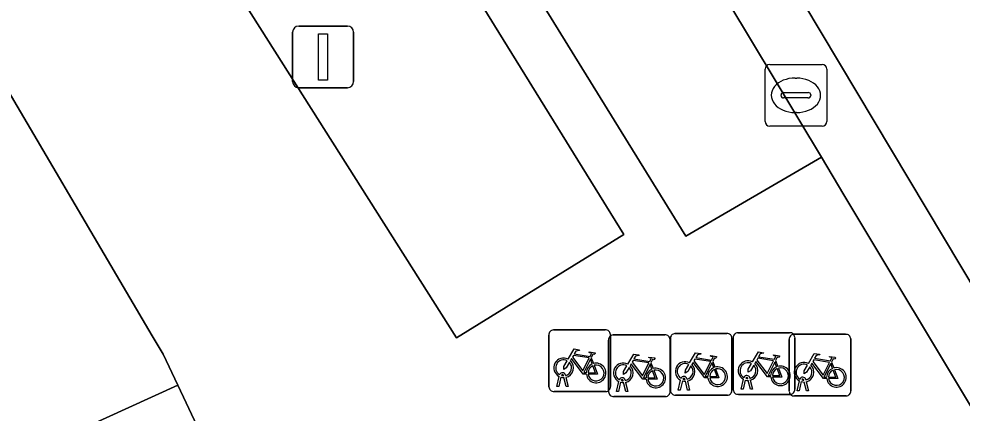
# Model space of a CAD drawing. Extents: x 160377 to 161131, y 383938 to 384853.
# Drawn here: x 161075.69 to 161091.01, y 384390.63 to 384397.03 of the extents above; entities that cross this region are included whole.
import ezdxf

# ---------------------------------------------------------------- set-up
doc = ezdxf.new("R2010")
doc.units = 0
for name, color, linetype in [('IMGEO_Fietsenrek', 7, 'Continuous'), ('IMGEO_Fietspad_gesloten', 7, 'Continuous'), ('IMGEO_Fietspad_open', 7, 'Continuous'), ('IMGEO_Groenvoorziening', 7, 'Continuous'), ('IMGEO_Kolk', 7, 'Continuous'), ('IMGEO_Lichtmast', 7, 'Continuous'), ('IMGEO_Pand', 7, 'Continuous'), ('IMGEO_Parkeervlak_open', 7, 'Continuous'), ('IMGEO_Voetpad_open', 7, 'Continuous')]:
    doc.layers.add(name, color=color, linetype=linetype)

msp = doc.modelspace()

# ---------------------------------------------------------------- linework, layer by layer
at = {"layer": 'IMGEO_Fietsenrek'}
for p, q in [((161084.375, 384391.982), (161085.216, 384391.982)), ((161085.216, 384391.982), (161084.375, 384391.982)), ((161086.348, 384391.922), (161087.189, 384391.922)), ((161087.189, 384391.922), (161086.348, 384391.922)), ((161087.368, 384391.936), (161088.209, 384391.936)), ((161088.209, 384391.936), (161087.368, 384391.936)), ((161084.3, 384391.057), (161084.3, 384391.898)), ((161084.3, 384391.898), (161084.3, 384391.057)), ((161085.269, 384390.975), (161085.269, 384391.816)), ((161085.269, 384391.816), (161085.269, 384390.975)), ((161085.3, 384391.907), (161085.3, 384391.066)), ((161085.3, 384391.066), (161085.3, 384391.907)), ((161085.344, 384391.9), (161086.185, 384391.9)), ((161086.185, 384391.9), (161085.344, 384391.9)), ((161086.269, 384391.825), (161086.269, 384390.984)), ((161086.269, 384390.984), (161086.269, 384391.825)), ((161086.273, 384390.997), (161086.273, 384391.838)), ((161086.273, 384391.838), (161086.273, 384390.997)), ((161087.273, 384391.847), (161087.273, 384391.006)), ((161087.273, 384391.006), (161087.273, 384391.847)), ((161087.293, 384391.011), (161087.293, 384391.852)), ((161087.293, 384391.852), (161087.293, 384391.011)), ((161088.202, 384390.985), (161088.202, 384391.826)), ((161088.202, 384391.826), (161088.202, 384390.985)), ((161088.277, 384391.91), (161089.118, 384391.91)), ((161089.118, 384391.91), (161088.277, 384391.91)), ((161088.293, 384391.861), (161088.293, 384391.02)), ((161088.293, 384391.02), (161088.293, 384391.861)), ((161089.202, 384391.835), (161089.202, 384390.994)), ((161089.202, 384390.994), (161089.202, 384391.835)), ((161084.987, 384391.531), (161085.023, 384391.436)), ((161086.96, 384391.471), (161086.996, 384391.376)), ((161087.98, 384391.485), (161088.016, 384391.39)), ((161085.956, 384391.449), (161085.992, 384391.354)), ((161088.889, 384391.459), (161088.925, 384391.364)), ((161084.427, 384391.066), (161084.466, 384391.226)), ((161084.496, 384391.214), (161084.461, 384391.066)), ((161084.538, 384391.238), (161084.537, 384391.242)), ((161084.579, 384391.066), (161084.545, 384391.208)), ((161084.569, 384391.249), (161084.57, 384391.242)), ((161084.577, 384391.212), (161084.612, 384391.066)), ((161085.507, 384391.156), (161085.506, 384391.16)), ((161085.538, 384391.167), (161085.539, 384391.16)), ((161086.4, 384391.006), (161086.439, 384391.166)), ((161086.469, 384391.154), (161086.434, 384391.006)), ((161086.511, 384391.178), (161086.51, 384391.182)), ((161086.542, 384391.189), (161086.543, 384391.182)), ((161087.42, 384391.02), (161087.459, 384391.18)), ((161087.489, 384391.168), (161087.454, 384391.02)), ((161087.531, 384391.192), (161087.53, 384391.196)), ((161087.572, 384391.02), (161087.538, 384391.162)), ((161087.562, 384391.203), (161087.563, 384391.196)), ((161087.57, 384391.166), (161087.605, 384391.02)), ((161088.329, 384390.994), (161088.368, 384391.154)), ((161088.44, 384391.166), (161088.439, 384391.17)), ((161088.471, 384391.177), (161088.472, 384391.17)), ((161084.461, 384391.066), (161084.427, 384391.066)), ((161084.612, 384391.066), (161084.579, 384391.066)), ((161085.396, 384390.984), (161085.435, 384391.144)), ((161085.465, 384391.132), (161085.43, 384390.984)), ((161085.548, 384390.984), (161085.514, 384391.126)), ((161085.546, 384391.13), (161085.581, 384390.984)), ((161086.434, 384391.006), (161086.4, 384391.006)), ((161086.552, 384391.006), (161086.518, 384391.148)), ((161086.55, 384391.152), (161086.585, 384391.006)), ((161086.585, 384391.006), (161086.552, 384391.006)), ((161087.454, 384391.02), (161087.42, 384391.02)), ((161087.605, 384391.02), (161087.572, 384391.02)), ((161088.398, 384391.142), (161088.363, 384390.994)), ((161088.481, 384390.994), (161088.447, 384391.136)), ((161088.479, 384391.14), (161088.514, 384390.994)), ((161085.225, 384390.982), (161084.384, 384390.982)), ((161084.384, 384390.982), (161085.225, 384390.982)), ((161086.194, 384390.9), (161085.353, 384390.9)), ((161085.353, 384390.9), (161086.194, 384390.9)), ((161085.43, 384390.984), (161085.396, 384390.984)), ((161085.581, 384390.984), (161085.548, 384390.984)), ((161087.198, 384390.922), (161086.357, 384390.922)), ((161086.357, 384390.922), (161087.198, 384390.922)), ((161088.218, 384390.936), (161087.377, 384390.936)), ((161087.377, 384390.936), (161088.218, 384390.936)), ((161089.127, 384390.91), (161088.286, 384390.91)), ((161088.286, 384390.91), (161089.127, 384390.91)), ((161088.363, 384390.994), (161088.329, 384390.994)), ((161088.514, 384390.994), (161088.481, 384390.994))]:
    msp.add_line(p, q, dxfattribs=at)
for points in [[(161084.613, 384391.508), (161084.708, 384391.672), (161084.794, 384391.658), (161084.796, 384391.649), (161084.74, 384391.638), (161084.713, 384391.593), (161084.969, 384391.552)], [(161084.969, 384391.552), (161084.994, 384391.601), (161084.988, 384391.605), (161084.965, 384391.609), (161084.953, 384391.616), (161084.952, 384391.619), (161084.954, 384391.624), (161085.049, 384391.609), (161085.051, 384391.599), (161085.041, 384391.586), (161085.029, 384391.58), (161085.015, 384391.586), (161084.987, 384391.531)], [(161087.606, 384391.462), (161087.701, 384391.626), (161087.787, 384391.612), (161087.789, 384391.603), (161087.733, 384391.592), (161087.706, 384391.547), (161087.962, 384391.506)], [(161084.634, 384391.456), (161084.582, 384391.366), (161084.542, 384391.341), (161084.543, 384391.388), (161084.598, 384391.482)], [(161084.909, 384391.264), (161084.859, 384391.264), (161084.668, 384391.515), (161084.649, 384391.483)], [(161084.956, 384391.527), (161084.699, 384391.568), (161084.682, 384391.539), (161084.849, 384391.319), (161084.956, 384391.527)], [(161085.004, 384391.429), (161084.974, 384391.506), (161084.865, 384391.288), (161084.908, 384391.288)], [(161085.582, 384391.426), (161085.677, 384391.59), (161085.763, 384391.576), (161085.765, 384391.567), (161085.709, 384391.556), (161085.682, 384391.511), (161085.938, 384391.47)], [(161085.925, 384391.445), (161085.668, 384391.486), (161085.651, 384391.457), (161085.818, 384391.237), (161085.925, 384391.445)], [(161085.938, 384391.47), (161085.963, 384391.519), (161085.957, 384391.523), (161085.934, 384391.527), (161085.922, 384391.534), (161085.921, 384391.537), (161085.923, 384391.542), (161086.018, 384391.527), (161086.02, 384391.517), (161086.01, 384391.504), (161085.998, 384391.498), (161085.984, 384391.504), (161085.956, 384391.449)], [(161086.586, 384391.448), (161086.681, 384391.612), (161086.767, 384391.598), (161086.769, 384391.589), (161086.713, 384391.578), (161086.686, 384391.533), (161086.942, 384391.492)], [(161086.929, 384391.467), (161086.672, 384391.508), (161086.655, 384391.479), (161086.822, 384391.259), (161086.929, 384391.467)], [(161086.942, 384391.492), (161086.967, 384391.541), (161086.961, 384391.545), (161086.938, 384391.549), (161086.926, 384391.556), (161086.925, 384391.559), (161086.927, 384391.564), (161087.022, 384391.549), (161087.024, 384391.539), (161087.014, 384391.526), (161087.002, 384391.52), (161086.988, 384391.526), (161086.96, 384391.471)], [(161087.902, 384391.218), (161087.852, 384391.218), (161087.661, 384391.469), (161087.642, 384391.437)], [(161087.949, 384391.481), (161087.692, 384391.522), (161087.675, 384391.493), (161087.842, 384391.273), (161087.949, 384391.481)], [(161087.997, 384391.383), (161087.967, 384391.46), (161087.858, 384391.242), (161087.901, 384391.242)], [(161087.962, 384391.506), (161087.987, 384391.555), (161087.981, 384391.559), (161087.958, 384391.563), (161087.946, 384391.57), (161087.945, 384391.573), (161087.947, 384391.578), (161088.042, 384391.563), (161088.044, 384391.553), (161088.034, 384391.54), (161088.022, 384391.534), (161088.008, 384391.54), (161087.98, 384391.485)], [(161088.515, 384391.436), (161088.61, 384391.6), (161088.696, 384391.586), (161088.698, 384391.577), (161088.642, 384391.566), (161088.615, 384391.521), (161088.871, 384391.48)], [(161088.858, 384391.455), (161088.601, 384391.496), (161088.584, 384391.467), (161088.751, 384391.247), (161088.858, 384391.455)], [(161088.871, 384391.48), (161088.896, 384391.529), (161088.89, 384391.533), (161088.867, 384391.537), (161088.855, 384391.544), (161088.854, 384391.547), (161088.856, 384391.552), (161088.951, 384391.537), (161088.953, 384391.527), (161088.943, 384391.514), (161088.931, 384391.508), (161088.917, 384391.514), (161088.889, 384391.459)], [(161084.938, 384391.288), (161085.058, 384391.287), (161085.014, 384391.401)], [(161085.034, 384391.408), (161085.089, 384391.263), (161084.939, 384391.263)], [(161085.603, 384391.374), (161085.551, 384391.284), (161085.511, 384391.259), (161085.512, 384391.306), (161085.567, 384391.4)], [(161085.878, 384391.182), (161085.828, 384391.182), (161085.637, 384391.433), (161085.618, 384391.401)], [(161085.973, 384391.347), (161085.943, 384391.424), (161085.834, 384391.206), (161085.877, 384391.206)], [(161085.907, 384391.206), (161086.027, 384391.205), (161085.983, 384391.319)], [(161086.003, 384391.326), (161086.058, 384391.181), (161085.908, 384391.181)], [(161086.607, 384391.396), (161086.555, 384391.306), (161086.515, 384391.281), (161086.516, 384391.328), (161086.571, 384391.422)], [(161086.882, 384391.204), (161086.832, 384391.204), (161086.641, 384391.455), (161086.622, 384391.423)], [(161086.977, 384391.369), (161086.947, 384391.446), (161086.838, 384391.228), (161086.881, 384391.228)], [(161086.911, 384391.228), (161087.031, 384391.227), (161086.987, 384391.341)], [(161087.007, 384391.348), (161087.062, 384391.203), (161086.912, 384391.203)], [(161087.627, 384391.41), (161087.575, 384391.32), (161087.535, 384391.294), (161087.536, 384391.342), (161087.591, 384391.436)], [(161087.931, 384391.242), (161088.051, 384391.241), (161088.007, 384391.355)], [(161088.027, 384391.362), (161088.082, 384391.217), (161087.932, 384391.217)], [(161088.536, 384391.384), (161088.484, 384391.294), (161088.444, 384391.269), (161088.445, 384391.316), (161088.5, 384391.41)], [(161088.811, 384391.192), (161088.761, 384391.192), (161088.57, 384391.443), (161088.551, 384391.411)], [(161088.906, 384391.357), (161088.876, 384391.434), (161088.767, 384391.216), (161088.81, 384391.216)], [(161088.84, 384391.216), (161088.96, 384391.215), (161088.916, 384391.329)], [(161088.936, 384391.336), (161088.991, 384391.191), (161088.841, 384391.191)]]:
    msp.add_lwpolyline(points, dxfattribs=at)
for centre, radius, start, end in [((161084.378, 384391.904), 0.0779, 92.4484, 184.2845), ((161084.378, 384391.904), 0.0779, 92.4484, 184.2845), ((161085.222, 384391.904), 0.0779, 2.4484, 94.2845), ((161085.222, 384391.904), 0.0779, 2.4484, 94.2845), ((161086.351, 384391.844), 0.0779, 92.4484, 184.2845), ((161086.351, 384391.844), 0.0779, 92.4484, 184.2845), ((161087.195, 384391.844), 0.0779, 2.4484, 94.2845), ((161087.195, 384391.844), 0.0779, 2.4484, 94.2845), ((161087.371, 384391.858), 0.0779, 92.4484, 184.2845), ((161087.371, 384391.858), 0.0779, 92.4484, 184.2845), ((161088.215, 384391.858), 0.0779, 2.4484, 94.2845), ((161088.215, 384391.858), 0.0779, 2.4484, 94.2845), ((161085.347, 384391.822), 0.0779, 92.4484, 184.2845), ((161085.347, 384391.822), 0.0779, 92.4484, 184.2845), ((161086.191, 384391.822), 0.0779, 2.4484, 94.2845), ((161086.191, 384391.822), 0.0779, 2.4484, 94.2845), ((161088.28, 384391.832), 0.0779, 92.4484, 184.2845), ((161088.28, 384391.832), 0.0779, 92.4484, 184.2845), ((161089.124, 384391.832), 0.0779, 2.4484, 94.2845), ((161089.124, 384391.832), 0.0779, 2.4484, 94.2845), ((161084.54, 384391.367), 0.159, 62.6766, 242.1369), ((161084.54, 384391.367), 0.129, 63.3192, 238.903), ((161084.54, 384391.367), 0.159, 283.5766, 46.6042), ((161086.513, 384391.307), 0.159, 62.6766, 242.1369), ((161087.533, 384391.321), 0.159, 62.6766, 242.1369), ((161084.54, 384391.367), 0.129, 283.6043, 43.4302), ((161085.067, 384391.283), 0.159, 113.3408, 178.3217), ((161085.067, 384391.283), 0.159, 187.0065, 105.7708), ((161085.067, 384391.283), 0.129, 113.923, 177.9556), ((161085.067, 384391.283), 0.129, 188.6715, 104.5883), ((161085.509, 384391.285), 0.159, 62.6766, 242.1369), ((161085.509, 384391.285), 0.129, 63.3192, 238.903), ((161085.509, 384391.285), 0.129, 283.6043, 43.4302), ((161085.509, 384391.285), 0.159, 283.5766, 46.6042), ((161086.036, 384391.201), 0.159, 113.3408, 178.3217), ((161086.036, 384391.201), 0.159, 187.0065, 105.7708), ((161086.036, 384391.201), 0.129, 113.923, 177.9556), ((161086.036, 384391.201), 0.129, 188.6715, 104.5883), ((161086.513, 384391.307), 0.129, 63.3192, 238.903), ((161086.513, 384391.307), 0.129, 283.6043, 43.4302), ((161086.513, 384391.307), 0.159, 283.5766, 46.6042), ((161087.04, 384391.223), 0.159, 113.3408, 178.3217), ((161087.04, 384391.223), 0.159, 187.0065, 105.7708), ((161087.04, 384391.223), 0.129, 113.923, 177.9556), ((161087.04, 384391.223), 0.129, 188.6715, 104.5883), ((161087.533, 384391.321), 0.129, 63.3192, 238.903), ((161087.533, 384391.321), 0.129, 283.6043, 43.4302), ((161087.533, 384391.321), 0.159, 283.5766, 46.6042), ((161088.06, 384391.237), 0.159, 113.3408, 178.3217), ((161088.06, 384391.237), 0.159, 187.0065, 105.7708), ((161088.06, 384391.237), 0.129, 113.923, 177.9556), ((161088.06, 384391.237), 0.129, 188.6715, 104.5883), ((161088.442, 384391.295), 0.159, 62.6766, 242.1369), ((161088.442, 384391.295), 0.129, 63.3192, 238.903), ((161088.442, 384391.295), 0.129, 283.6043, 43.4302), ((161088.442, 384391.295), 0.159, 283.5766, 46.6042), ((161088.969, 384391.211), 0.159, 113.3408, 178.3217), ((161088.969, 384391.211), 0.159, 187.0065, 105.7708), ((161088.969, 384391.211), 0.129, 113.923, 177.9556), ((161088.969, 384391.211), 0.129, 188.6715, 104.5883), ((161084.52, 384391.238), 0.0499, 12.8025, 158.6934), ((161084.54, 384391.367), 0.159, 253.9967, 271.7867), ((161084.52, 384391.238), 0.0174, 12.8025, 163.4502), ((161084.54, 384391.367), 0.129, 253.415, 269.0204), ((161085.489, 384391.156), 0.0499, 12.8025, 158.6934), ((161085.489, 384391.156), 0.0174, 12.8025, 163.4502), ((161085.509, 384391.285), 0.129, 253.415, 269.0204), ((161086.493, 384391.178), 0.0499, 12.8025, 158.6934), ((161086.513, 384391.307), 0.159, 253.9967, 271.7867), ((161086.493, 384391.178), 0.0174, 12.8025, 163.4502), ((161086.513, 384391.307), 0.129, 253.415, 269.0204), ((161087.513, 384391.192), 0.0499, 12.8025, 158.6934), ((161087.533, 384391.321), 0.159, 253.9967, 271.7867), ((161087.513, 384391.192), 0.0174, 12.8025, 163.4502), ((161087.533, 384391.321), 0.129, 253.415, 269.0204), ((161088.422, 384391.166), 0.0499, 12.8025, 158.6934), ((161088.422, 384391.166), 0.0174, 12.8025, 163.4502), ((161088.442, 384391.295), 0.129, 253.415, 269.0204), ((161084.378, 384391.06), 0.0779, 182.4484, 274.2845), ((161084.378, 384391.06), 0.0779, 182.4484, 274.2845), ((161085.222, 384391.06), 0.0779, 272.4484, 4.2845), ((161085.222, 384391.06), 0.0779, 272.4484, 4.2845), ((161085.509, 384391.285), 0.159, 253.9967, 271.7867), ((161087.195, 384391), 0.0779, 272.4484, 4.2845), ((161087.195, 384391), 0.0779, 272.4484, 4.2845), ((161087.371, 384391.014), 0.0779, 182.4484, 274.2845), ((161087.371, 384391.014), 0.0779, 182.4484, 274.2845), ((161088.215, 384391.014), 0.0779, 272.4484, 4.2845), ((161088.215, 384391.014), 0.0779, 272.4484, 4.2845), ((161088.442, 384391.295), 0.159, 253.9967, 271.7867), ((161085.347, 384390.978), 0.0779, 182.4484, 274.2845), ((161085.347, 384390.978), 0.0779, 182.4484, 274.2845), ((161086.191, 384390.978), 0.0779, 272.4484, 4.2845), ((161086.191, 384390.978), 0.0779, 272.4484, 4.2845), ((161086.351, 384391), 0.0779, 182.4484, 274.2845), ((161086.351, 384391), 0.0779, 182.4484, 274.2845), ((161088.28, 384390.988), 0.0779, 182.4484, 274.2845), ((161088.28, 384390.988), 0.0779, 182.4484, 274.2845), ((161089.124, 384390.988), 0.0779, 272.4484, 4.2845), ((161089.124, 384390.988), 0.0779, 272.4484, 4.2845)]:
    msp.add_arc(centre, radius, start, end, dxfattribs=at)
at = {"layer": 'IMGEO_Fietspad_gesloten'}
msp.add_lwpolyline([(161079.487, 384411.231), (161083.732, 384404.781), (161087.596, 384398.692), (161098.918, 384379.758)], dxfattribs=at)
at = {"layer": 'IMGEO_Fietspad_open'}
for points in [[(161098.918, 384379.758), (161087.596, 384398.692), (161083.732, 384404.781), (161079.487, 384411.231)], [(161078.727, 384410.572), (161082.836, 384404.298), (161083.315, 384403.535), (161086.839, 384397.924), (161088.726, 384394.782), (161089.091, 384394.175), (161095.813, 384382.982), (161099.126, 384377.372), (161104.5, 384367.801), (161104.969, 384366.918), (161106.615, 384363.683), (161108.335, 384359.994), (161109.22, 384360.398), (161107.471, 384364.156)]]:
    msp.add_lwpolyline(points, dxfattribs=at)
at = {"layer": 'IMGEO_Groenvoorziening'}
msp.add_lwpolyline([(161082.799, 384391.851), (161085.515, 384393.528), (161080.059, 384402.345), (161077.247, 384400.615)], close=True, dxfattribs=at)
at = {"layer": 'IMGEO_Kolk'}
for p, q in [((161087.811, 384395.362), (161087.811, 384396.214)), ((161087.886, 384396.288), (161088.738, 384396.288)), ((161088.812, 384396.214), (161088.812, 384395.362)), ((161088.299, 384396.068), (161088.324, 384396.068)), ((161088.07, 384395.782), (161088.07, 384395.794)), ((161088.113, 384395.831), (161088.511, 384395.831)), ((161088.554, 384395.794), (161088.554, 384395.782)), ((161088.508, 384395.745), (161088.11, 384395.745)), ((161088.322, 384395.508), (161088.297, 384395.508)), ((161088.738, 384395.288), (161087.886, 384395.288))]:
    msp.add_line(p, q, dxfattribs=at)
for points in [[(161087.811, 384395.362), (161087.811, 384396.214)], [(161087.886, 384396.288), (161088.738, 384396.288)], [(161088.812, 384396.214), (161088.812, 384395.362)], [(161088.738, 384395.288), (161087.886, 384395.288)]]:
    msp.add_lwpolyline(points, dxfattribs=at)
for centre, radius, start, end in [((161087.888, 384396.212), 0.0765, 91.552, 178.448), ((161087.888, 384396.212), 0.0765, 91.552, 178.448), ((161088.736, 384396.212), 0.0765, 1.552, 88.448), ((161088.736, 384396.212), 0.0765, 1.552, 88.448), ((161088.11, 384395.791), 0.0403, 85.8775, 175.7526), ((161088.107, 384395.781), 0.0366, 178.938, 274.7102), ((161088.511, 384395.788), 0.043, 264.8664, 352.4533), ((161088.515, 384395.793), 0.0386, 1.7309, 96.639), ((161087.888, 384395.364), 0.0765, 181.552, 268.448), ((161087.888, 384395.364), 0.0765, 181.552, 268.448), ((161088.736, 384395.364), 0.0765, 271.552, 358.448), ((161088.736, 384395.364), 0.0765, 271.552, 358.448)]:
    msp.add_arc(centre, radius, start, end, dxfattribs=at)
for centre, major_axis, ratio, start_param, end_param in [((161088.298, 384395.788), (-0.387, 0.002), 0.722429, 4.712389, 7.853982), ((161088.323, 384395.788), (-0.39, 0.002), 0.717154, 1.570796, 4.712389)]:
    msp.add_ellipse(centre, major_axis=major_axis, ratio=ratio, start_param=start_param, end_param=end_param, dxfattribs=at)
at = {"layer": 'IMGEO_Lichtmast'}
for p, q in [((161080.238, 384396.911), (161081.028, 384396.911)), ((161081.028, 384396.911), (161080.238, 384396.911)), ((161080.138, 384396.011), (161080.138, 384396.811)), ((161080.138, 384396.811), (161080.138, 384396.011)), ((161081.128, 384396.811), (161081.128, 384396.011)), ((161081.128, 384396.011), (161081.128, 384396.811)), ((161081.028, 384395.911), (161080.238, 384395.911)), ((161080.238, 384395.911), (161081.028, 384395.911))]:
    msp.add_line(p, q, dxfattribs=at)
msp.add_lwpolyline([(161080.558, 384396.786), (161080.708, 384396.786), (161080.708, 384396.036), (161080.558, 384396.036), (161080.558, 384396.786)], dxfattribs=at)
for centre, start, end in [((161080.238, 384396.811), 90, 180), ((161080.238, 384396.811), 90, 180), ((161081.028, 384396.811), 0, 90), ((161081.028, 384396.811), 360, 90), ((161080.238, 384396.011), 180, 270), ((161080.238, 384396.011), 180, 270), ((161081.028, 384396.011), 270, 0), ((161081.028, 384396.011), 270, 0)]:
    msp.add_arc(centre, 0.1, start, end, dxfattribs=at)
at = {"layer": 'IMGEO_Pand'}
for points in [[(161078.273, 384391.086), (161078.036, 384391.587), (161077.859, 384391.887), (161074.99, 384396.751), (161055.176, 384384.877), (161056.573, 384382.508), (161057.18, 384381.479), (161057.376, 384381.568), (161058.02, 384381.862), (161060.706, 384383.085)], [(161081.775, 384383.667), (161078.273, 384391.086), (161060.706, 384383.085), (161058.02, 384381.862), (161057.376, 384381.568), (161057.18, 384381.479), (161057.312, 384381.254), (161057.716, 384381.445), (161060.334, 384375.904), (161061.167, 384373.939), (161064.374, 384375.452), (161067.296, 384376.831), (161069.697, 384377.965)]]:
    msp.add_lwpolyline(points, close=True, dxfattribs=at)
at = {"layer": 'IMGEO_Parkeervlak_open'}
msp.add_lwpolyline([(161083.315, 384403.535), (161082.836, 384404.298), (161080.691, 384402.946), (161086.524, 384393.501), (161088.726, 384394.782), (161086.839, 384397.924)], close=True, dxfattribs=at)
at = {"layer": 'IMGEO_Voetpad_open'}
for points in [[(161041.371, 384453.848), (161044.477, 384448.594), (161047.632, 384443.257), (161050.517, 384438.378), (161050.66, 384438.06), (161052.976, 384434.065), (161053.43, 384433.295), (161056.474, 384428.135), (161059.591, 384422.852), (161062.614, 384417.727), (161065.721, 384412.461), (161068.766, 384407.3), (161071.959, 384401.887), (161074.99, 384396.751), (161077.859, 384391.887), (161078.036, 384391.587), (161078.273, 384391.086), (161081.775, 384383.667), (161084.299, 384378.323)], [(161099.126, 384377.372), (161095.813, 384382.982), (161089.091, 384394.175), (161088.726, 384394.782), (161086.524, 384393.501), (161080.691, 384402.946), (161082.836, 384404.298), (161078.727, 384410.572)]]:
    msp.add_lwpolyline(points, dxfattribs=at)
msp.add_lwpolyline([(161082.799, 384391.851), (161077.247, 384400.615), (161080.059, 384402.345), (161085.515, 384393.528)], close=True, dxfattribs=at)

doc.saveas('drawing.dxf')
